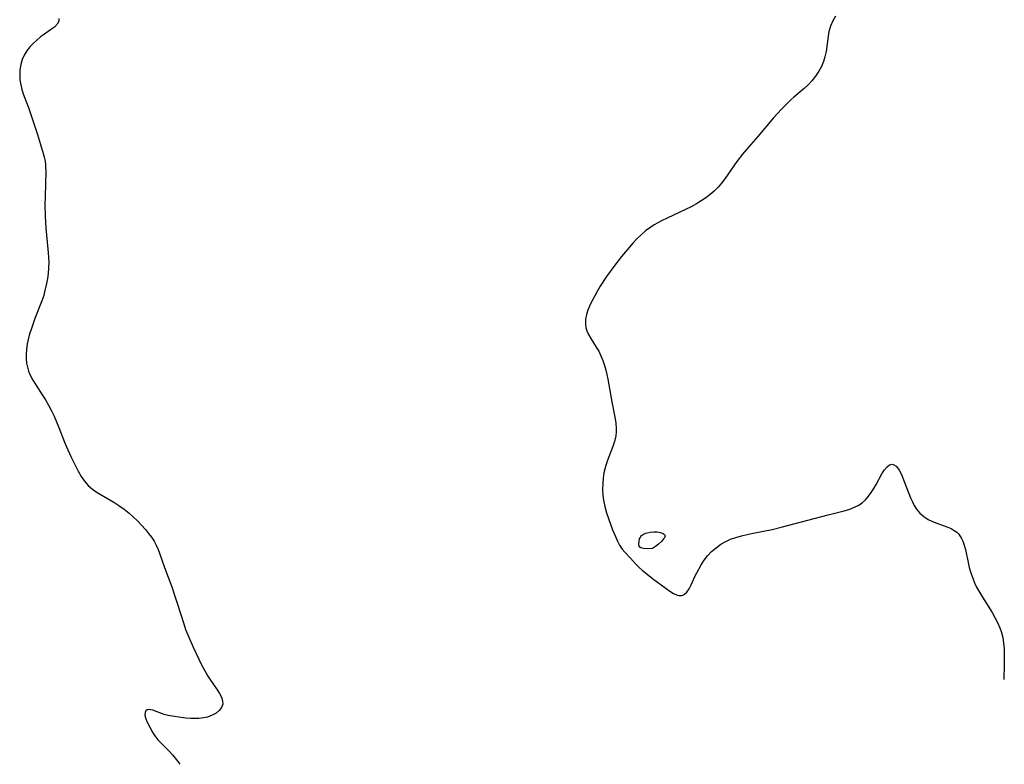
# Model space of a CAD drawing. Header units: metres. Extents: x 1073367 to 1082519, y 1569854 to 1574957.
# Tile 466 of 656: x 1078383 to 1078672, y 1571676 to 1571895. Entities that reach past the tile are written whole.
import ezdxf

# ---------------------------------------------------------------- set-up
doc = ezdxf.new("R2010")
doc.units = ezdxf.units.M
doc.layers.add('CGG_CurvaNivelLidar_v1', color=253, linetype='Continuous', lineweight=30)

msp = doc.modelspace()

# ---------------------------------------------------------------- linework, layer by layer
at = {"layer": 'CGG_CurvaNivelLidar_v1'}
for p, q in [((1078394.1927, 1571895.051, 71.5), (1078394.1834, 1571894.2106, 71.5)), ((1078622.2046, 1571895.751, 72), (1078621.3803, 1571894.3137, 72)), ((1078391.7899, 1571891.6973, 71.5), (1078389.6977, 1571890.2336, 71.5)), ((1078392.8861, 1571892.5233, 71.5), (1078391.7899, 1571891.6973, 71.5)), ((1078393.7243, 1571893.3476, 71.5), (1078392.8861, 1571892.5233, 71.5)), ((1078394.1834, 1571894.2106, 71.5), (1078393.7243, 1571893.3476, 71.5)), ((1078620.7347, 1571892.8155, 72), (1078620.2974, 1571891.2575, 72)), ((1078621.3803, 1571894.3137, 72), (1078620.7347, 1571892.8155, 72)), ((1078387.7434, 1571888.7056, 71.5), (1078386.6816, 1571887.738, 71.5)), ((1078388.848, 1571889.6005, 71.5), (1078387.7434, 1571888.7056, 71.5)), ((1078389.6977, 1571890.2336, 71.5), (1078388.848, 1571889.6005, 71.5)), ((1078620.0324, 1571889.811, 72), (1078619.4266, 1571885.3685, 72)), ((1078620.2974, 1571891.2575, 72), (1078620.0324, 1571889.811, 72)), ((1078385.6952, 1571886.694, 71.5), (1078384.7959, 1571885.5396, 71.5)), ((1078386.6816, 1571887.738, 71.5), (1078385.6952, 1571886.694, 71.5)), ((1078383.4437, 1571883.0015, 71.5), (1078383.0185, 1571881.5133, 71.5)), ((1078384.0356, 1571884.3069, 71.5), (1078383.4437, 1571883.0015, 71.5)), ((1078384.7959, 1571885.5396, 71.5), (1078384.0356, 1571884.3069, 71.5)), ((1078619.0836, 1571883.7513, 72), (1078618.6906, 1571882.4386, 72)), ((1078619.4266, 1571885.3685, 72), (1078619.0836, 1571883.7513, 72)), ((1078382.7855, 1571879.9704, 71.5), (1078382.713, 1571878.4824, 71.5)), ((1078383.0185, 1571881.5133, 71.5), (1078382.7855, 1571879.9704, 71.5)), ((1078618.096, 1571880.9613, 72), (1078617.3545, 1571879.5481, 72)), ((1078618.6906, 1571882.4386, 72), (1078618.096, 1571880.9613, 72)), ((1078382.713, 1571878.4824, 71.5), (1078382.7865, 1571876.9862, 71.5)), ((1078616.3716, 1571878.0798, 72), (1078615.2355, 1571876.7059, 72)), ((1078617.3545, 1571879.5481, 72), (1078616.3716, 1571878.0798, 72)), ((1078382.7865, 1571876.9862, 71.5), (1078383.0024, 1571875.5635, 71.5)), ((1078383.0024, 1571875.5635, 71.5), (1078383.3535, 1571874.1627, 71.5)), ((1078383.3535, 1571874.1627, 71.5), (1078383.7817, 1571872.8992, 71.5)), ((1078612.9753, 1571874.514, 72), (1078609.9916, 1571871.9485, 72)), ((1078614.1407, 1571875.5854, 72), (1078612.9753, 1571874.514, 72)), ((1078615.2355, 1571876.7059, 72), (1078614.1407, 1571875.5854, 72)), ((1078383.7817, 1571872.8992, 71.5), (1078384.7602, 1571870.3747, 71.5)), ((1078609.9916, 1571871.9485, 72), (1078609.1078, 1571871.1536, 72)), ((1078384.7602, 1571870.3747, 71.5), (1078385.2773, 1571868.9192, 71.5)), ((1078385.2773, 1571868.9192, 71.5), (1078387.9004, 1571860.9908, 71.5)), ((1078606.3693, 1571868.4276, 72), (1078604.0004, 1571865.8161, 72)), ((1078607.7188, 1571869.8178, 72), (1078606.3693, 1571868.4276, 72)), ((1078609.1078, 1571871.1536, 72), (1078607.7188, 1571869.8178, 72)), ((1078604.0004, 1571865.8161, 72), (1078599.4183, 1571860.4307, 72)), ((1078387.9004, 1571860.9908, 71.5), (1078388.8357, 1571858.0293, 71.5)), ((1078599.4183, 1571860.4307, 72), (1078596.6631, 1571857.2805, 72)), ((1078388.8357, 1571858.0293, 71.5), (1078389.6068, 1571855.4311, 71.5)), ((1078596.6631, 1571857.2805, 72), (1078594.933, 1571855.2154, 72)), ((1078389.6068, 1571855.4311, 71.5), (1078389.9113, 1571854.3035, 71.5)), ((1078389.9113, 1571854.3035, 71.5), (1078390.143, 1571853.1821, 71.5)), ((1078594.933, 1571855.2154, 72), (1078593.2825, 1571853.0736, 72)), ((1078390.143, 1571853.1821, 71.5), (1078390.265, 1571852.0992, 71.5)), ((1078390.265, 1571852.0992, 71.5), (1078390.3504, 1571849.6445, 71.5)), ((1078593.2825, 1571853.0736, 72), (1078589.6941, 1571847.972, 72)), ((1078390.3504, 1571849.6445, 71.5), (1078390.3303, 1571846.8509, 71.5)), ((1078390.3303, 1571846.8509, 71.5), (1078390.1539, 1571842.4239, 71.5)), ((1078587.7463, 1571845.5395, 72), (1078586.6163, 1571844.3797, 72)), ((1078588.7476, 1571846.7276, 72), (1078587.7463, 1571845.5395, 72)), ((1078589.6941, 1571847.972, 72), (1078588.7476, 1571846.7276, 72)), ((1078390.1539, 1571842.4239, 71.5), (1078390.1232, 1571840.5936, 71.5)), ((1078584.1484, 1571842.376, 72), (1078582.8197, 1571841.4794, 72)), ((1078585.4193, 1571843.3378, 72), (1078584.1484, 1571842.376, 72)), ((1078586.6163, 1571844.3797, 72), (1078585.4193, 1571843.3378, 72)), ((1078390.1232, 1571840.5936, 71.5), (1078390.196, 1571836.8959, 71.5)), ((1078579.8525, 1571839.7425, 72), (1078578.2193, 1571838.9117, 72)), ((1078581.4462, 1571840.6368, 72), (1078579.8525, 1571839.7425, 72)), ((1078582.8197, 1571841.4794, 72), (1078581.4462, 1571840.6368, 72)), ((1078390.196, 1571836.8959, 71.5), (1078390.3779, 1571833.5571, 71.5)), ((1078578.2193, 1571838.9117, 72), (1078572.8128, 1571836.4519, 72)), ((1078568.0087, 1571833.7771, 72), (1078566.4558, 1571832.6399, 72)), ((1078568.9672, 1571834.3994, 72), (1078568.0087, 1571833.7771, 72)), ((1078570.0179, 1571835.017, 72), (1078568.9672, 1571834.3994, 72)), ((1078571.095, 1571835.5974, 72), (1078570.0179, 1571835.017, 72)), ((1078572.8128, 1571836.4519, 72), (1078571.095, 1571835.5974, 72)), ((1078390.3779, 1571833.5571, 71.5), (1078391.0861, 1571826.2128, 71.5)), ((1078565.1578, 1571831.5248, 72), (1078563.9207, 1571830.3261, 72)), ((1078566.4558, 1571832.6399, 72), (1078565.1578, 1571831.5248, 72)), ((1078562.7265, 1571829.0668, 72), (1078561.5879, 1571827.7948, 72)), ((1078563.9207, 1571830.3261, 72), (1078562.7265, 1571829.0668, 72)), ((1078391.0861, 1571826.2128, 71.5), (1078391.1912, 1571824.8287, 71.5)), ((1078559.3767, 1571825.1636, 72), (1078557.0914, 1571822.2258, 72)), ((1078561.5879, 1571827.7948, 72), (1078559.3767, 1571825.1636, 72)), ((1078391.1912, 1571824.8287, 71.5), (1078391.2469, 1571823.4476, 71.5)), ((1078391.2469, 1571823.4476, 71.5), (1078391.2187, 1571821.8117, 71.5)), ((1078557.0914, 1571822.2258, 72), (1078555.0135, 1571819.3024, 72)), ((1078391.0888, 1571820.1804, 71.5), (1078390.8869, 1571818.695, 71.5)), ((1078391.2187, 1571821.8117, 71.5), (1078391.0888, 1571820.1804, 71.5)), ((1078555.0135, 1571819.3024, 72), (1078553.147, 1571816.4291, 72)), ((1078390.618, 1571817.2187, 71.5), (1078390.0361, 1571814.7328, 71.5)), ((1078390.8869, 1571818.695, 71.5), (1078390.618, 1571817.2187, 71.5)), ((1078553.147, 1571816.4291, 72), (1078552.3106, 1571815.0356, 72)), ((1078389.7539, 1571813.7206, 71.5), (1078389.2308, 1571812.0947, 71.5)), ((1078390.0361, 1571814.7328, 71.5), (1078389.7539, 1571813.7206, 71.5)), ((1078551.5283, 1571813.6459, 72), (1078550.4718, 1571811.5998, 72)), ((1078552.3106, 1571815.0356, 72), (1078551.5283, 1571813.6459, 72)), ((1078389.2308, 1571812.0947, 71.5), (1078387.1853, 1571806.9076, 71.5)), ((1078550.4718, 1571811.5998, 72), (1078549.9488, 1571810.518, 72)), ((1078549.0728, 1571808.0872, 72), (1078548.8329, 1571806.7239, 72)), ((1078549.4927, 1571809.4396, 72), (1078549.0728, 1571808.0872, 72)), ((1078549.9488, 1571810.518, 72), (1078549.4927, 1571809.4396, 72)), ((1078387.1853, 1571806.9076, 71.5), (1078386.2302, 1571804.3235, 71.5)), ((1078548.8329, 1571806.7239, 72), (1078548.7961, 1571805.3699, 72)), ((1078548.7961, 1571805.3699, 72), (1078548.9611, 1571804.1736, 72)), ((1078385.5168, 1571802.0255, 71.5), (1078385.1969, 1571800.7575, 71.5)), ((1078386.2302, 1571804.3235, 71.5), (1078385.5168, 1571802.0255, 71.5)), ((1078548.9611, 1571804.1736, 72), (1078549.2155, 1571803.2957, 72)), ((1078549.2155, 1571803.2957, 72), (1078549.6475, 1571802.2923, 72)), ((1078549.6475, 1571802.2923, 72), (1078550.3652, 1571801.0326, 72)), ((1078384.9335, 1571799.4886, 71.5), (1078384.6898, 1571797.8714, 71.5)), ((1078385.1969, 1571800.7575, 71.5), (1078384.9335, 1571799.4886, 71.5)), ((1078550.3652, 1571801.0326, 72), (1078551.9908, 1571798.5534, 72)), ((1078384.5769, 1571796.4978, 71.5), (1078384.5727, 1571795.1397, 71.5)), ((1078384.6898, 1571797.8714, 71.5), (1078384.5769, 1571796.4978, 71.5)), ((1078551.9908, 1571798.5534, 72), (1078552.7028, 1571797.3048, 72)), ((1078552.7028, 1571797.3048, 72), (1078553.3212, 1571795.9877, 72)), ((1078384.5727, 1571795.1397, 71.5), (1078384.7032, 1571793.8028, 71.5)), ((1078384.7032, 1571793.8028, 71.5), (1078384.9578, 1571792.6106, 71.5)), ((1078553.3212, 1571795.9877, 72), (1078553.8768, 1571794.5907, 72)), ((1078553.8768, 1571794.5907, 72), (1078554.3703, 1571793.1303, 72)), ((1078384.9578, 1571792.6106, 71.5), (1078385.3308, 1571791.4422, 71.5)), ((1078385.3308, 1571791.4422, 71.5), (1078385.807, 1571790.2993, 71.5)), ((1078554.3703, 1571793.1303, 72), (1078554.7511, 1571791.8087, 72)), ((1078554.7511, 1571791.8087, 72), (1078555.0859, 1571790.4568, 72)), ((1078555.0859, 1571790.4568, 72), (1078555.372, 1571789.1159, 72)), ((1078385.807, 1571790.2993, 71.5), (1078386.5566, 1571788.8512, 71.5)), ((1078386.5566, 1571788.8512, 71.5), (1078387.4121, 1571787.4337, 71.5)), ((1078387.4121, 1571787.4337, 71.5), (1078389.3175, 1571784.5613, 71.5)), ((1078555.372, 1571789.1159, 72), (1078556.5628, 1571782.5105, 72)), ((1078389.3175, 1571784.5613, 71.5), (1078390.2928, 1571783.0153, 71.5)), ((1078390.2928, 1571783.0153, 71.5), (1078391.1927, 1571781.458, 71.5)), ((1078556.5628, 1571782.5105, 72), (1078557.4424, 1571777.9854, 72)), ((1078391.1927, 1571781.458, 71.5), (1078392.0402, 1571779.8598, 71.5)), ((1078392.0402, 1571779.8598, 71.5), (1078392.8359, 1571778.2272, 71.5)), ((1078392.8359, 1571778.2272, 71.5), (1078393.5645, 1571776.6016, 71.5)), ((1078393.5645, 1571776.6016, 71.5), (1078394.2407, 1571774.9822, 71.5)), ((1078557.4424, 1571777.9854, 72), (1078557.7004, 1571776.3259, 72)), ((1078557.7004, 1571776.3259, 72), (1078557.8371, 1571774.5436, 72)), ((1078394.2407, 1571774.9822, 71.5), (1078395.9084, 1571770.6812, 71.5)), ((1078557.8238, 1571773.6617, 72), (1078557.7015, 1571772.5139, 72)), ((1078557.8371, 1571774.5436, 72), (1078557.8238, 1571773.6617, 72)), ((1078395.9084, 1571770.6812, 71.5), (1078396.4919, 1571769.2526, 71.5)), ((1078557.2982, 1571770.797, 72), (1078556.8038, 1571769.3273, 72)), ((1078557.7015, 1571772.5139, 72), (1078557.2982, 1571770.797, 72)), ((1078396.4919, 1571769.2526, 71.5), (1078397.7332, 1571766.4466, 71.5)), ((1078556.8038, 1571769.3273, 72), (1078555.6523, 1571766.3666, 72)), ((1078397.7332, 1571766.4466, 71.5), (1078398.8828, 1571764.0533, 71.5)), ((1078555.0607, 1571764.733, 72), (1078554.5607, 1571763.0617, 72)), ((1078555.6523, 1571766.3666, 72), (1078555.0607, 1571764.733, 72)), ((1078398.8828, 1571764.0533, 71.5), (1078399.8968, 1571762.1059, 71.5)), ((1078399.8968, 1571762.1059, 71.5), (1078400.7729, 1571760.5698, 71.5)), ((1078554.2364, 1571761.5852, 72), (1078554.011, 1571760.0849, 72)), ((1078554.5607, 1571763.0617, 72), (1078554.2364, 1571761.5852, 72)), ((1078635.8545, 1571761.3105, 72), (1078636.6097, 1571762.4981, 72)), ((1078636.6097, 1571762.4981, 72), (1078637.3566, 1571763.4147, 72)), ((1078637.3566, 1571763.4147, 72), (1078638.0186, 1571763.9365, 72)), ((1078638.0186, 1571763.9365, 72), (1078638.6958, 1571764.1503, 72)), ((1078638.6958, 1571764.1503, 72), (1078639.3607, 1571764.0103, 72)), ((1078639.3607, 1571764.0103, 72), (1078639.9986, 1571763.5594, 72)), ((1078639.9986, 1571763.5594, 72), (1078640.4399, 1571763.0544, 72)), ((1078640.4399, 1571763.0544, 72), (1078640.8561, 1571762.4299, 72)), ((1078640.8561, 1571762.4299, 72), (1078641.5378, 1571761.1206, 72)), ((1078400.7729, 1571760.5698, 71.5), (1078401.7283, 1571759.1391, 71.5)), ((1078401.7283, 1571759.1391, 71.5), (1078402.8245, 1571757.8622, 71.5)), ((1078553.8789, 1571758.5692, 72), (1078553.8429, 1571756.6299, 72)), ((1078554.011, 1571760.0849, 72), (1078553.8789, 1571758.5692, 72)), ((1078634.1196, 1571758.1918, 72), (1078635.8545, 1571761.3105, 72)), ((1078641.5378, 1571761.1206, 72), (1078642.1844, 1571759.6114, 72)), ((1078642.1844, 1571759.6114, 72), (1078643.7358, 1571755.5397, 72)), ((1078402.8245, 1571757.8622, 71.5), (1078404.0745, 1571756.7967, 71.5)), ((1078404.0745, 1571756.7967, 71.5), (1078405.4641, 1571755.8571, 71.5)), ((1078405.4641, 1571755.8571, 71.5), (1078410.3109, 1571752.9925, 71.5)), ((1078553.8429, 1571756.6299, 72), (1078553.9225, 1571755.0966, 72)), ((1078631.873, 1571754.7329, 72), (1078632.681, 1571755.8398, 72)), ((1078632.681, 1571755.8398, 72), (1078633.4259, 1571757.0029, 72)), ((1078633.4259, 1571757.0029, 72), (1078634.1196, 1571758.1918, 72)), ((1078410.3109, 1571752.9925, 71.5), (1078411.8644, 1571751.9887, 71.5)), ((1078553.9225, 1571755.0966, 72), (1078554.1087, 1571753.5734, 72)), ((1078554.1087, 1571753.5734, 72), (1078554.4912, 1571751.7228, 72)), ((1078629.0466, 1571752.174, 72), (1078630.0482, 1571752.8627, 72)), ((1078630.0482, 1571752.8627, 72), (1078631.0088, 1571753.7386, 72)), ((1078631.0088, 1571753.7386, 72), (1078631.873, 1571754.7329, 72)), ((1078643.7358, 1571755.5397, 72), (1078644.2514, 1571754.2595, 72)), ((1078644.2514, 1571754.2595, 72), (1078644.7632, 1571753.1118, 72)), ((1078644.7632, 1571753.1118, 72), (1078645.3329, 1571752.015, 72)), ((1078411.8644, 1571751.9887, 71.5), (1078413.3784, 1571750.9164, 71.5)), ((1078413.3784, 1571750.9164, 71.5), (1078414.8305, 1571749.7654, 71.5)), ((1078554.4912, 1571751.7228, 72), (1078554.9985, 1571749.8949, 72)), ((1078554.9985, 1571749.8949, 72), (1078555.5435, 1571748.205, 72)), ((1078620.0771, 1571749.323, 72), (1078624.7083, 1571750.4419, 72)), ((1078624.7083, 1571750.4419, 72), (1078626.3767, 1571750.9534, 72)), ((1078626.3767, 1571750.9534, 72), (1078627.9601, 1571751.5971, 72)), ((1078627.9601, 1571751.5971, 72), (1078629.0466, 1571752.174, 72)), ((1078645.3329, 1571752.015, 72), (1078645.9867, 1571750.9918, 72)), ((1078645.9867, 1571750.9918, 72), (1078646.9838, 1571749.8112, 72)), ((1078414.8305, 1571749.7654, 71.5), (1078416.1209, 1571748.607, 71.5)), ((1078416.1209, 1571748.607, 71.5), (1078417.3506, 1571747.3933, 71.5)), ((1078417.3506, 1571747.3933, 71.5), (1078419.6155, 1571744.9562, 71.5)), ((1078555.5435, 1571748.205, 72), (1078556.1352, 1571746.5386, 72)), ((1078606.6737, 1571745.7495, 72), (1078614.0844, 1571747.7794, 72)), ((1078614.0844, 1571747.7794, 72), (1078620.0771, 1571749.323, 72)), ((1078646.9838, 1571749.8112, 72), (1078648.1331, 1571748.7982, 72)), ((1078648.1331, 1571748.7982, 72), (1078649.4069, 1571747.9655, 72)), ((1078649.4069, 1571747.9655, 72), (1078650.4901, 1571747.4372, 72)), ((1078650.4901, 1571747.4372, 72), (1078651.6139, 1571746.9907, 72)), ((1078651.6139, 1571746.9907, 72), (1078655.2219, 1571745.6926, 72)), ((1078419.6155, 1571744.9562, 71.5), (1078420.5643, 1571743.857, 71.5)), ((1078556.1352, 1571746.5386, 72), (1078556.7607, 1571744.9051, 72)), ((1078556.7607, 1571744.9051, 72), (1078557.5852, 1571742.9088, 72)), ((1078566.9454, 1571744.0521, 72), (1078567.7684, 1571744.2299, 72)), ((1078567.7684, 1571744.2299, 72), (1078568.8271, 1571744.3348, 72)), ((1078568.8271, 1571744.3348, 72), (1078569.4632, 1571744.3312, 72)), ((1078569.4632, 1571744.3312, 72), (1078569.892, 1571744.2891, 72)), ((1078569.892, 1571744.2891, 72), (1078570.7138, 1571744.1257, 72)), ((1078570.7138, 1571744.1257, 72), (1078571.444, 1571743.8814, 72)), ((1078598.0597, 1571743.9238, 72), (1078603.5836, 1571745.0255, 72)), ((1078603.5836, 1571745.0255, 72), (1078606.6737, 1571745.7495, 72)), ((1078655.2219, 1571745.6926, 72), (1078656.1939, 1571745.2575, 72)), ((1078656.1939, 1571745.2575, 72), (1078657.0911, 1571744.738, 72)), ((1078657.0911, 1571744.738, 72), (1078657.7778, 1571744.2032, 72)), ((1078657.7778, 1571744.2032, 72), (1078658.3854, 1571743.5803, 72)), ((1078420.5643, 1571743.857, 71.5), (1078421.4398, 1571742.7183, 71.5)), ((1078421.4398, 1571742.7183, 71.5), (1078422.1804, 1571741.561, 71.5)), ((1078422.1804, 1571741.561, 71.5), (1078422.8247, 1571740.3448, 71.5)), ((1078557.5852, 1571742.9088, 72), (1078558.1826, 1571741.6088, 72)), ((1078558.1826, 1571741.6088, 72), (1078558.837, 1571740.3837, 72)), ((1078564.4846, 1571740.7354, 72), (1078564.5425, 1571741.478, 72)), ((1078564.5425, 1571741.478, 72), (1078564.7127, 1571742.225, 72)), ((1078564.7127, 1571742.225, 72), (1078564.8431, 1571742.5778, 72)), ((1078564.8431, 1571742.5778, 72), (1078565.0117, 1571742.9037, 72)), ((1078565.0117, 1571742.9037, 72), (1078565.2286, 1571743.1906, 72)), ((1078565.2286, 1571743.1906, 72), (1078565.5019, 1571743.4291, 72)), ((1078565.5019, 1571743.4291, 72), (1078565.8211, 1571743.6267, 72)), ((1078565.8211, 1571743.6267, 72), (1078566.5509, 1571743.9331, 72)), ((1078566.5509, 1571743.9331, 72), (1078566.9454, 1571744.0521, 72)), ((1078571.0794, 1571741.467, 72), (1078570.2155, 1571740.6952, 72)), ((1078571.4564, 1571741.862, 72), (1078571.0794, 1571741.467, 72)), ((1078571.444, 1571743.8814, 72), (1078571.7472, 1571743.7297, 72)), ((1078571.7577, 1571742.2274, 72), (1078571.4564, 1571741.862, 72)), ((1078571.7472, 1571743.7297, 72), (1078571.9854, 1571743.5542, 72)), ((1078571.9637, 1571742.5436, 72), (1078571.7577, 1571742.2274, 72)), ((1078572.1009, 1571742.8353, 72), (1078571.9637, 1571742.5436, 72)), ((1078571.9854, 1571743.5542, 72), (1078572.1322, 1571743.3483, 72)), ((1078572.1648, 1571743.1064, 72), (1078572.1009, 1571742.8353, 72)), ((1078572.1322, 1571743.3483, 72), (1078572.1648, 1571743.1064, 72)), ((1078588.5831, 1571740.6607, 72), (1078589.8525, 1571741.416, 72)), ((1078589.8525, 1571741.416, 72), (1078591.3613, 1571742.1133, 72)), ((1078591.3613, 1571742.1133, 72), (1078592.9531, 1571742.6805, 72)), ((1078592.9531, 1571742.6805, 72), (1078594.6056, 1571743.1514, 72)), ((1078594.6056, 1571743.1514, 72), (1078596.3183, 1571743.5584, 72)), ((1078596.3183, 1571743.5584, 72), (1078598.0597, 1571743.9238, 72)), ((1078658.3854, 1571743.5803, 72), (1078659.2074, 1571742.3583, 72)), ((1078659.2074, 1571742.3583, 72), (1078659.5754, 1571741.5643, 72)), ((1078659.5754, 1571741.5643, 72), (1078659.882, 1571740.7183, 72)), ((1078422.8247, 1571740.3448, 71.5), (1078423.3779, 1571739.0813, 71.5)), ((1078423.3779, 1571739.0813, 71.5), (1078423.7795, 1571737.9938, 71.5)), ((1078558.837, 1571740.3837, 72), (1078559.5754, 1571739.2591, 72)), ((1078559.5754, 1571739.2591, 72), (1078560.3486, 1571738.3202, 72)), ((1078560.3486, 1571738.3202, 72), (1078562.0184, 1571736.5623, 72)), ((1078564.507, 1571740.3904, 72), (1078564.4846, 1571740.7354, 72)), ((1078564.5768, 1571740.08, 72), (1078564.507, 1571740.3904, 72)), ((1078564.7293, 1571739.8193, 72), (1078564.5768, 1571740.08, 72)), ((1078565.016, 1571739.6253, 72), (1078564.7293, 1571739.8193, 72)), ((1078565.4134, 1571739.4925, 72), (1078565.016, 1571739.6253, 72)), ((1078565.8866, 1571739.4103, 72), (1078565.4134, 1571739.4925, 72)), ((1078566.923, 1571739.3555, 72), (1078565.8866, 1571739.4103, 72)), ((1078568.5, 1571739.4265, 72), (1078566.923, 1571739.3555, 72)), ((1078569.3708, 1571740.0428, 72), (1078568.5, 1571739.4265, 72)), ((1078570.2155, 1571740.6952, 72), (1078569.3708, 1571740.0428, 72)), ((1078584.6098, 1571737.2322, 72), (1078585.8162, 1571738.5016, 72)), ((1078585.8162, 1571738.5016, 72), (1078587.1517, 1571739.6419, 72)), ((1078587.1517, 1571739.6419, 72), (1078588.5831, 1571740.6607, 72)), ((1078659.882, 1571740.7183, 72), (1078660.3229, 1571739.1261, 72)), ((1078660.3229, 1571739.1261, 72), (1078661.2527, 1571734.7814, 72)), ((1078423.7795, 1571737.9938, 71.5), (1078425.2033, 1571733.7909, 71.5)), ((1078562.0184, 1571736.5623, 72), (1078563.6996, 1571734.7173, 72)), ((1078582.7888, 1571734.6154, 72), (1078583.6471, 1571735.9614, 72)), ((1078583.6471, 1571735.9614, 72), (1078584.6098, 1571737.2322, 72)), ((1078425.2033, 1571733.7909, 71.5), (1078427.3383, 1571728.14, 71.5)), ((1078563.6996, 1571734.7173, 72), (1078564.5936, 1571733.8096, 72)), ((1078564.5936, 1571733.8096, 72), (1078565.4739, 1571733.0238, 72)), ((1078565.4739, 1571733.0238, 72), (1078566.4042, 1571732.2661, 72)), ((1078581.495, 1571732.2867, 72), (1078582.7888, 1571734.6154, 72)), ((1078661.2527, 1571734.7814, 72), (1078661.4804, 1571733.8497, 72)), ((1078661.4804, 1571733.8497, 72), (1078661.9513, 1571732.2471, 72)), ((1078566.4042, 1571732.2661, 72), (1078568.4989, 1571730.6422, 72)), ((1078568.4989, 1571730.6422, 72), (1078572.4533, 1571727.6732, 72)), ((1078579.8109, 1571728.6995, 72), (1078581.0197, 1571731.3426, 72)), ((1078581.0197, 1571731.3426, 72), (1078581.495, 1571732.2867, 72)), ((1078661.9513, 1571732.2471, 72), (1078662.5138, 1571730.658, 72)), ((1078662.5138, 1571730.658, 72), (1078663.0382, 1571729.3698, 72)), ((1078427.3383, 1571728.14, 71.5), (1078428.4009, 1571725.147, 71.5)), ((1078572.4533, 1571727.6732, 72), (1078573.587, 1571726.8448, 72)), ((1078573.587, 1571726.8448, 72), (1078574.6643, 1571726.1578, 72)), ((1078578.55, 1571726.5844, 72), (1078579.214, 1571727.5421, 72)), ((1078579.214, 1571727.5421, 72), (1078579.8109, 1571728.6995, 72)), ((1078663.0382, 1571729.3698, 72), (1078663.6263, 1571728.1045, 72)), ((1078663.6263, 1571728.1045, 72), (1078664.4454, 1571726.5841, 72)), ((1078428.4009, 1571725.147, 71.5), (1078428.9898, 1571723.3817, 71.5)), ((1078574.6643, 1571726.1578, 72), (1078575.7061, 1571725.7052, 72)), ((1078575.7061, 1571725.7052, 72), (1078576.345, 1571725.5855, 72)), ((1078576.345, 1571725.5855, 72), (1078576.9631, 1571725.6103, 72)), ((1078576.9631, 1571725.6103, 72), (1078577.3632, 1571725.7156, 72)), ((1078577.3632, 1571725.7156, 72), (1078577.6218, 1571725.828, 72)), ((1078577.6218, 1571725.828, 72), (1078577.9212, 1571726.007, 72)), ((1078577.9212, 1571726.007, 72), (1078578.55, 1571726.5844, 72)), ((1078664.4454, 1571726.5841, 72), (1078665.3393, 1571725.096, 72)), ((1078665.3393, 1571725.096, 72), (1078668.1832, 1571720.6051, 72)), ((1078428.9898, 1571723.3817, 71.5), (1078430.8534, 1571717.2836, 71.5)), ((1078668.1832, 1571720.6051, 72), (1078669.0258, 1571719.1497, 72)), ((1078669.0258, 1571719.1497, 72), (1078669.7911, 1571717.666, 72)), ((1078430.8534, 1571717.2836, 71.5), (1078431.4201, 1571715.6662, 71.5)), ((1078431.4201, 1571715.6662, 71.5), (1078432.3564, 1571713.3819, 71.5)), ((1078669.7911, 1571717.666, 72), (1078670.4548, 1571716.1499, 72)), ((1078670.4548, 1571716.1499, 72), (1078670.9508, 1571714.7252, 72)), ((1078432.3564, 1571713.3819, 71.5), (1078433.6658, 1571710.4743, 71.5)), ((1078670.9508, 1571714.7252, 72), (1078671.3198, 1571713.2695, 72)), ((1078671.3198, 1571713.2695, 72), (1078671.5689, 1571711.6349, 72)), ((1078433.6658, 1571710.4743, 71.5), (1078435.3058, 1571706.966, 71.5)), ((1078671.5689, 1571711.6349, 72), (1078671.699, 1571709.9698, 72)), ((1078671.699, 1571709.9698, 72), (1078671.7531, 1571708.4848, 72)), ((1078435.3058, 1571706.966, 71.5), (1078436.1279, 1571705.2826, 71.5)), ((1078671.763, 1571706.9855, 72), (1078671.7293, 1571705.262, 72)), ((1078671.7531, 1571708.4848, 72), (1078671.763, 1571706.9855, 72)), ((1078436.1279, 1571705.2826, 71.5), (1078436.9721, 1571703.6445, 71.5)), ((1078436.9721, 1571703.6445, 71.5), (1078437.9197, 1571701.9634, 71.5)), ((1078671.7293, 1571705.262, 72), (1078671.5851, 1571700.9046, 72)), ((1078437.9197, 1571701.9634, 71.5), (1078438.5379, 1571700.9967, 71.5)), ((1078438.5379, 1571700.9967, 71.5), (1078440.7033, 1571697.8717, 71.5)), ((1078440.7033, 1571697.8717, 71.5), (1078441.3616, 1571696.8258, 71.5)), ((1078441.3616, 1571696.8258, 71.5), (1078441.9307, 1571695.7198, 71.5)), ((1078441.9307, 1571695.7198, 71.5), (1078442.2762, 1571694.6615, 71.5)), ((1078420.6015, 1571692.1079, 71.5), (1078420.1123, 1571692.0042, 71.5)), ((1078421.1716, 1571692.0704, 71.5), (1078420.6015, 1571692.1079, 71.5)), ((1078421.8128, 1571691.9197, 71.5), (1078421.1716, 1571692.0704, 71.5)), ((1078441.982, 1571692.7207, 71.5), (1078441.3191, 1571691.8632, 71.5)), ((1078442.3183, 1571693.6638, 71.5), (1078441.982, 1571692.7207, 71.5)), ((1078442.2762, 1571694.6615, 71.5), (1078442.3183, 1571693.6638, 71.5)), ((1078419.5074, 1571691.2942, 71.5), (1078419.4473, 1571690.4146, 71.5)), ((1078419.4473, 1571690.4146, 71.5), (1078419.6963, 1571689.3852, 71.5)), ((1078419.6216, 1571691.5651, 71.5), (1078419.5074, 1571691.2942, 71.5)), ((1078419.7784, 1571691.7759, 71.5), (1078419.6216, 1571691.5651, 71.5)), ((1078419.6963, 1571689.3852, 71.5), (1078420.03, 1571688.6299, 71.5)), ((1078420.1123, 1571692.0042, 71.5), (1078419.7784, 1571691.7759, 71.5)), ((1078425.116, 1571690.7046, 71.5), (1078421.8128, 1571691.9197, 71.5)), ((1078426.2758, 1571690.4008, 71.5), (1078425.116, 1571690.7046, 71.5)), ((1078427.511, 1571690.1562, 71.5), (1078426.2758, 1571690.4008, 71.5)), ((1078430.1263, 1571689.7782, 71.5), (1078427.511, 1571690.1562, 71.5)), ((1078431.4705, 1571689.6371, 71.5), (1078430.1263, 1571689.7782, 71.5)), ((1078432.8171, 1571689.5405, 71.5), (1078431.4705, 1571689.6371, 71.5)), ((1078433.9221, 1571689.5038, 71.5), (1078432.8171, 1571689.5405, 71.5)), ((1078435.3007, 1571689.5314, 71.5), (1078433.9221, 1571689.5038, 71.5)), ((1078436.627, 1571689.6625, 71.5), (1078435.3007, 1571689.5314, 71.5)), ((1078437.8756, 1571689.9228, 71.5), (1078436.627, 1571689.6625, 71.5)), ((1078439.2282, 1571690.4265, 71.5), (1078437.8756, 1571689.9228, 71.5)), ((1078440.4032, 1571691.1017, 71.5), (1078439.2282, 1571690.4265, 71.5)), ((1078441.3191, 1571691.8632, 71.5), (1078440.4032, 1571691.1017, 71.5)), ((1078420.03, 1571688.6299, 71.5), (1078421.8211, 1571685.2842, 71.5)), ((1078421.8211, 1571685.2842, 71.5), (1078422.3742, 1571684.3995, 71.5)), ((1078422.3742, 1571684.3995, 71.5), (1078423.3078, 1571683.2162, 71.5)), ((1078423.3078, 1571683.2162, 71.5), (1078424.3979, 1571682.0489, 71.5)), ((1078424.3979, 1571682.0489, 71.5), (1078426.5699, 1571679.8759, 71.5)), ((1078426.5699, 1571679.8759, 71.5), (1078427.5519, 1571678.84, 71.5)), ((1078427.5519, 1571678.84, 71.5), (1078428.3897, 1571677.8784, 71.5)), ((1078428.3897, 1571677.8784, 71.5), (1078429.1845, 1571676.8732, 71.5)), ((1078429.1845, 1571676.8732, 71.5), (1078429.769, 1571676.0444, 71.5))]:
    msp.add_line(p, q, dxfattribs=at)

doc.saveas('drawing.dxf')
